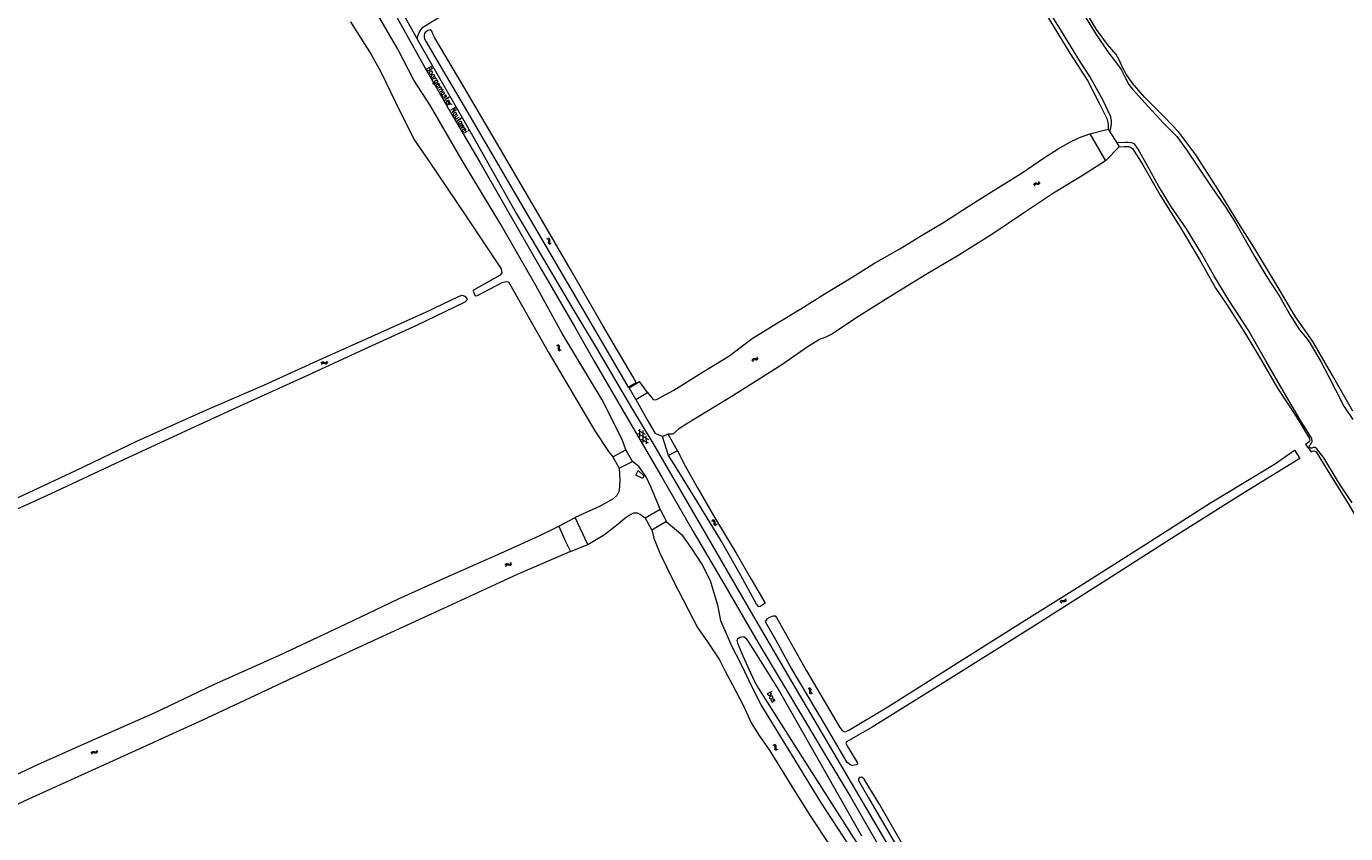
# Model space of a CAD drawing. Header units: metres. Extents: x 189705 to 199106, y 581686 to 588448.
# Tile 292 of 555: x 194177 to 194683, y 585609 to 585919. Entities that reach past the tile are written whole.
import ezdxf

# ---------------------------------------------------------------- set-up
doc = ezdxf.new("R2010")
doc.units = ezdxf.units.M
doc.layers.add('B-WA-OG-GBKN-G', color=7, linetype='Continuous', lineweight=18)
doc.styles.add('Style-STANDARD', font='STANDARD.shx')

msp = doc.modelspace()

# ---------------------------------------------------------------- linework, layer by layer
at = {"layer": 'B-WA-OG-GBKN-G'}
for p, q in [((194563.877, 585858.24), (194563.784, 585857.842)), ((194564.069, 585858.518), (194563.877, 585858.24)), ((194564.383, 585858.614), (194564.069, 585858.518)), ((194564.171, 585857.84), (194564.077, 585857.441)), ((194564.363, 585858.116), (194564.171, 585857.84)), ((194564.678, 585858.212), (194564.363, 585858.116)), ((194564.79, 585858.584), (194564.383, 585858.614)), ((194565.085, 585858.184), (194564.678, 585858.212)), ((194565.204, 585858.561), (194564.79, 585858.584)), ((194565.491, 585858.156), (194565.085, 585858.184)), ((194565.515, 585858.659), (194565.204, 585858.561)), ((194565.814, 585858.257), (194565.491, 585858.156)), ((194565.702, 585858.929), (194565.515, 585858.659)), ((194565.796, 585859.326), (194565.702, 585858.929)), ((194565.998, 585858.528), (194565.814, 585858.257)), ((194566.09, 585858.925), (194565.998, 585858.528)), ((194376.9, 585837.384), (194377.291, 585837.269)), ((194377.291, 585837.269), (194377.551, 585837.068)), ((194377.316, 585837.656), (194377.707, 585837.543)), ((194377.588, 585836.34), (194377.537, 585835.935)), ((194377.537, 585835.935), (194377.616, 585835.616)), ((194377.551, 585837.068), (194377.633, 585836.753)), ((194377.633, 585836.753), (194377.588, 585836.34)), ((194377.616, 585835.616), (194377.883, 585835.411)), ((194377.707, 585837.543), (194377.968, 585837.346)), ((194377.883, 585835.411), (194378.276, 585835.297)), ((194378.003, 585836.614), (194377.954, 585836.208)), ((194377.954, 585836.208), (194378.033, 585835.889)), ((194377.968, 585837.346), (194378.053, 585837.018)), ((194378.053, 585837.018), (194378.003, 585836.614)), ((194378.033, 585835.889), (194378.299, 585835.682)), ((194378.299, 585835.682), (194378.692, 585835.568)), ((194380.65, 585796.455), (194381.04, 585796.339)), ((194381.04, 585796.339), (194381.3, 585796.138)), ((194381.066, 585796.726), (194381.457, 585796.613)), ((194381.335, 585795.41), (194381.283, 585795.005)), ((194381.283, 585795.005), (194381.361, 585794.686)), ((194381.3, 585796.138), (194381.381, 585795.822)), ((194381.381, 585795.822), (194381.335, 585795.41)), ((194381.361, 585794.686), (194381.629, 585794.48)), ((194381.457, 585796.613), (194381.718, 585796.414)), ((194381.629, 585794.48), (194382.021, 585794.365)), ((194381.751, 585795.683), (194381.701, 585795.277)), ((194381.701, 585795.277), (194381.78, 585794.958)), ((194381.718, 585796.414), (194381.801, 585796.086)), ((194381.801, 585796.086), (194381.751, 585795.683)), ((194381.78, 585794.958), (194382.045, 585794.751)), ((194382.045, 585794.751), (194382.437, 585794.636)), ((194290.427, 585789.558), (194290.636, 585789.908)), ((194290.582, 585789.087), (194290.794, 585789.435)), ((194290.636, 585789.908), (194290.895, 585790.109)), ((194290.794, 585789.435), (194291.055, 585789.634)), ((194290.895, 585790.109), (194291.233, 585790.106)), ((194291.055, 585789.634), (194291.381, 585789.632)), ((194291.233, 585790.106), (194291.611, 585789.953)), ((194291.381, 585789.632), (194291.768, 585789.482)), ((194291.611, 585789.953), (194291.99, 585789.802)), ((194291.768, 585789.482), (194292.146, 585789.328)), ((194291.99, 585789.802), (194292.319, 585789.796)), ((194292.146, 585789.328), (194292.475, 585789.323)), ((194292.319, 585789.796), (194292.587, 585790)), ((194292.475, 585789.323), (194292.742, 585789.528)), ((194292.587, 585790), (194292.798, 585790.35)), ((194292.742, 585789.528), (194292.954, 585789.878)), ((194455.771, 585790.871), (194455.677, 585790.473)), ((194455.962, 585791.149), (194455.771, 585790.871)), ((194456.276, 585791.245), (194455.962, 585791.149)), ((194456.064, 585790.47), (194455.97, 585790.072)), ((194456.256, 585790.747), (194456.064, 585790.47)), ((194456.571, 585790.843), (194456.256, 585790.747)), ((194456.683, 585791.215), (194456.276, 585791.245)), ((194456.978, 585790.815), (194456.571, 585790.843)), ((194457.097, 585791.192), (194456.683, 585791.215)), ((194457.384, 585790.787), (194456.978, 585790.815)), ((194457.408, 585791.29), (194457.097, 585791.192)), ((194457.707, 585790.888), (194457.384, 585790.787)), ((194457.595, 585791.56), (194457.408, 585791.29)), ((194457.689, 585791.957), (194457.595, 585791.56)), ((194457.891, 585791.159), (194457.707, 585790.888)), ((194457.983, 585791.556), (194457.891, 585791.159)), ((194412.046, 585763.87), (194414.71, 585762.385)), ((194412.737, 585761.206), (194412.692, 585764.256)), ((194413.981, 585759.124), (194413.912, 585763.719)), ((194411.939, 585762.542), (194415.955, 585760.303)), ((194413.181, 585760.462), (194415.845, 585758.976)), ((194415.2, 585758.59), (194415.154, 585761.643)), ((194440.151, 585729.144), (194440.558, 585729.123)), ((194440.492, 585729.505), (194440.899, 585729.486)), ((194440.558, 585729.123), (194440.857, 585728.988)), ((194440.857, 585728.988), (194441.01, 585728.7)), ((194440.899, 585729.486), (194441.198, 585729.355)), ((194441.01, 585728.7), (194441.063, 585728.289)), ((194441.063, 585728.289), (194441.107, 585727.883)), ((194441.198, 585729.355), (194441.357, 585729.055)), ((194441.357, 585729.055), (194441.402, 585728.651)), ((194441.402, 585728.651), (194441.449, 585728.245)), ((194441.449, 585728.245), (194441.601, 585727.953)), ((194441.107, 585727.883), (194441.258, 585727.591)), ((194441.258, 585727.591), (194441.566, 585727.453)), ((194441.566, 585727.453), (194441.974, 585727.434)), ((194441.601, 585727.953), (194441.907, 585727.814)), ((194441.907, 585727.814), (194442.315, 585727.795)), ((194363.131, 585712.793), (194363.292, 585713.169)), ((194361.054, 585712.055), (194361.213, 585712.431)), ((194361.213, 585712.431), (194361.44, 585712.666)), ((194361.273, 585711.61), (194361.435, 585711.984)), ((194361.435, 585711.984), (194361.665, 585712.218)), ((194361.44, 585712.666), (194361.776, 585712.71)), ((194361.665, 585712.218), (194361.989, 585712.261)), ((194361.776, 585712.71), (194362.171, 585712.612)), ((194361.989, 585712.261), (194362.393, 585712.167)), ((194362.171, 585712.612), (194362.568, 585712.514)), ((194362.393, 585712.167), (194362.788, 585712.067)), ((194362.568, 585712.514), (194362.894, 585712.554)), ((194362.788, 585712.067), (194363.115, 585712.107)), ((194362.894, 585712.554), (194363.131, 585712.793)), ((194363.115, 585712.107), (194363.351, 585712.348)), ((194363.351, 585712.348), (194363.512, 585712.724)), ((194574.05, 585697.853), (194574.149, 585698.248)), ((194574.149, 585698.248), (194574.337, 585698.516)), ((194574.337, 585698.516), (194574.662, 585698.611)), ((194574.437, 585697.841), (194574.629, 585698.108)), ((194574.629, 585698.108), (194574.941, 585698.201)), ((194574.662, 585698.611), (194575.067, 585698.575)), ((194574.941, 585698.201), (194575.355, 585698.17)), ((194575.067, 585698.575), (194575.474, 585698.541)), ((194575.355, 585698.17), (194575.761, 585698.133)), ((194575.474, 585698.541), (194575.791, 585698.631)), ((194575.761, 585698.133), (194576.078, 585698.223)), ((194575.791, 585698.631), (194575.988, 585698.904)), ((194575.988, 585698.904), (194576.088, 585699.3)), ((194576.078, 585698.223), (194576.274, 585698.498)), ((194576.274, 585698.498), (194576.374, 585698.894)), ((194574.336, 585697.447), (194574.437, 585697.841)), ((194477.109, 585664.804), (194477.499, 585664.687)), ((194477.499, 585664.687), (194477.758, 585664.485)), ((194477.526, 585665.074), (194477.917, 585664.96)), ((194477.791, 585663.757), (194477.738, 585663.353)), ((194477.738, 585663.353), (194477.815, 585663.033)), ((194477.758, 585664.485), (194477.838, 585664.169)), ((194477.838, 585664.169), (194477.791, 585663.757)), ((194477.815, 585663.033), (194478.082, 585662.826)), ((194477.917, 585664.96), (194478.177, 585664.76)), ((194478.082, 585662.826), (194478.474, 585662.71)), ((194478.208, 585664.028), (194478.157, 585663.623)), ((194478.157, 585663.623), (194478.234, 585663.303)), ((194478.177, 585664.76), (194478.26, 585664.432)), ((194478.26, 585664.432), (194478.208, 585664.028)), ((194478.234, 585663.303), (194478.499, 585663.096)), ((194478.499, 585663.096), (194478.891, 585662.979)), ((194463.727, 585643.11), (194464.122, 585643.009)), ((194464.122, 585643.009), (194464.389, 585642.818)), ((194464.133, 585643.397), (194464.528, 585643.298)), ((194464.389, 585642.818), (194464.482, 585642.505)), ((194464.482, 585642.505), (194464.452, 585642.092)), ((194464.528, 585643.298), (194464.796, 585643.11)), ((194464.796, 585643.11), (194464.892, 585642.785)), ((194464.856, 585642.38), (194464.822, 585641.973)), ((194464.892, 585642.785), (194464.856, 585642.38)), ((194202.196, 585639.981), (194202.349, 585640.358)), ((194202.349, 585640.358), (194202.574, 585640.596)), ((194202.421, 585639.538), (194202.578, 585639.915)), ((194202.574, 585640.596), (194202.909, 585640.645)), ((194202.578, 585639.915), (194202.805, 585640.152)), ((194202.805, 585640.152), (194203.127, 585640.199)), ((194202.909, 585640.645), (194203.305, 585640.552)), ((194203.127, 585640.199), (194203.533, 585640.11)), ((194203.305, 585640.552), (194203.703, 585640.46)), ((194203.533, 585640.11), (194203.93, 585640.016)), ((194203.703, 585640.46), (194204.029, 585640.505)), ((194203.93, 585640.016), (194204.256, 585640.06)), ((194204.029, 585640.505), (194204.263, 585640.747)), ((194204.256, 585640.06), (194204.488, 585640.304)), ((194204.263, 585640.747), (194204.418, 585641.125)), ((194204.488, 585640.304), (194204.644, 585640.682)), ((194464.452, 585642.092), (194464.414, 585641.685)), ((194464.414, 585641.685), (194464.505, 585641.369)), ((194464.505, 585641.369), (194464.78, 585641.173)), ((194464.78, 585641.173), (194465.176, 585641.073)), ((194464.822, 585641.973), (194464.912, 585641.656)), ((194464.912, 585641.656), (194465.185, 585641.459)), ((194465.185, 585641.459), (194465.582, 585641.359))]:
    msp.add_line(p, q, dxfattribs=at)
at = {"layer": 'B-WA-OG-GBKN-G', "flags": 128}
for points in [[(194407.28, 585756.303), (194405.862, 585760.36), (194398.285, 585775.484), (194382.907, 585800.982), (194372.731, 585819.384), (194359.322, 585842.768), (194344.49, 585867.394), (194332.384, 585888.368), (194325.918, 585898.166), (194319.858, 585910.049), (194311.158, 585925.084), (194299.712, 585947.311), (194292.182, 585961.561), (194285.967, 585971.277), (194283.037, 585974.324), (194278.947, 585980.308), (194270.385, 585994.923), (194267.468, 586000)], [(194277.361, 586000), (194278.759, 585997.215), (194285.094, 585986.604), (194286.047, 585984.692), (194298.926, 585960.294), (194313.938, 585931.816), (194319.541, 585922.048), (194330.218, 585903.05), (194341.048, 585884.051), (194351.228, 585866.759), (194360.852, 585849.902), (194374.824, 585825.699), (194387.565, 585803.613), (194395.204, 585790.402), (194408.323, 585767.755), (194421.065, 585745.872), (194433.204, 585724.985), (194445.017, 585704.81), (194457.985, 585682.545), (194475.885, 585652.651), (194483.778, 585639.312), (194493.457, 585623.166), (194510.571, 585593.632)], [(194521.087, 586000), (194526.491, 585992.014), (194533.153, 585981.336), (194539.647, 585971), (194546.167, 585960.439), (194552.752, 585949.011), (194559.88, 585937.409), (194568.47, 585923.648), (194577.623, 585908.477), (194584.492, 585897.987), (194588.955, 585889.384), (194591.194, 585884.73), (194591.815, 585883.456), (194592.261, 585881.97), (194592.359, 585880.929), (194592.378, 585879.403)], [(194593.061, 585878.309), (194593.448, 585879.696), (194593.719, 585881.352), (194593.635, 585882.599), (194593.434, 585884.073), (194590.471, 585890.376), (194585.387, 585899.535), (194581.752, 585905.016), (194576.532, 585913.58), (194569.714, 585924.659), (194563.155, 585935.363), (194556.286, 585946.616), (194549.65, 585957.546), (194542.308, 585969.426), (194535.749, 585980.246), (194529.165, 585990.569), (194523.496, 586000)], [(194413.234, 585969.068), (194369.905, 585942.853), (194345.608, 585928.29), (194329.085, 585918.144), (194328.298, 585917.121), (194327.713, 585915.923), (194327.254, 585914.651), (194327.217, 585913.954)], [(194686.226, 585771.197), (194678.509, 585784.79), (194670.876, 585797.892), (194664.298, 585807.303), (194657.248, 585819.248), (194648.218, 585834.121), (194642.577, 585843.215), (194634.725, 585855.987), (194625.974, 585869.503), (194619.48, 585878.202), (194613.951, 585883.909), (194606.475, 585891.464), (194601.625, 585897.081), (194599.27, 585900.461), (194597.867, 585903.085), (194596.696, 585905.774), (194595.421, 585907.985), (194592.149, 585911.869), (194587.951, 585917.667), (194582.757, 585926.147)], [(194320.859, 585925.419), (194326.812, 585914.658)], [(194583.142, 585923.052), (194587.819, 585915.645), (194592.288, 585909.071), (194595.231, 585905.225), (194597.385, 585902.226), (194599.054, 585898.898), (194600.328, 585896.474), (194601.725, 585894.69), (194606.485, 585889.442), (194613.508, 585881.835), (194618.72, 585876.606), (194622.42, 585871.481), (194626.973, 585864.778), (194632.439, 585856.563), (194637.264, 585849.686), (194641.229, 585843.416), (194644.942, 585836.901), (194648.603, 585830.405), (194653.28, 585822.745), (194658.286, 585815.015), (194662.167, 585807.976), (194665.77, 585802.359), (194668.602, 585799.05), (194669.773, 585797.376), (194671.157, 585795.01), (194673.978, 585790.22), (194677.206, 585784.08), (194679.599, 585779.29), (194682.846, 585773.104), (194686.326, 585767.908)], [(194301.704, 585920.557), (194309.6, 585907.976), (194313.238, 585901.392), (194320.858, 585885.81), (194326.204, 585875.131), (194331.891, 585866.933), (194345.408, 585846.841), (194359.513, 585825.835), (194359.667, 585824.232), (194359.068, 585823.333), (194348.891, 585817.615), (194348.706, 585817.177), (194349.401, 585815.702), (194349.798, 585815.475), (194350.402, 585815.582), (194359.811, 585820.567), (194361.351, 585820.95), (194362.247, 585820.809), (194362.731, 585819.832), (194377.487, 585793.872), (194395.472, 585763.68), (194400.679, 585755.667), (194402.294, 585753.666)], [(194411.323, 585782.131), (194409.956, 585784.487), (194398.645, 585803.769), (194385.955, 585825.829), (194373.037, 585848.043), (194358.937, 585872.094), (194345.087, 585895.635), (194333.801, 585914.79), (194333.324, 585915.631), (194333.249, 585915.911), (194332.875, 585916.904), (194332.523, 585917.491), (194332.192, 585917.468), (194331.352, 585917.169), (194330.637, 585916.741), (194330.305, 585916.464), (194330.049, 585916.059), (194329.868, 585915.578), (194329.913, 585914.815), (194330.087, 585914.077), (194330.689, 585912.905), (194335.716, 585904.335), (194345.216, 585888.114), (194365.751, 585853.045), (194385.054, 585820.042), (194402.269, 585790.432), (194408.189, 585780.312)], [(194326.812, 585914.658), (194327.217, 585913.954)], [(194327.217, 585913.954), (194338.271, 585894.74), (194349.152, 585875.766), (194359.577, 585857.074), (194365.355, 585846.899), (194371.615, 585836.34), (194376.189, 585828.561), (194386.973, 585810.4), (194395.998, 585795.3), (194409.522, 585772.473), (194417.617, 585758.827), (194422.091, 585751.226), (194430.309, 585737.123), (194440.412, 585719.729), (194454.511, 585695.398), (194472.28, 585665.073), (194486.959, 585640.078), (194502.191, 585614.19), (194516.518, 585589.782), (194531.449, 585564.506), (194544.293, 585542.699), (194554.95, 585524.489), (194561.56, 585513.19)], [(194415.661, 585778.393), (194417.757, 585775.679), (194418.353, 585775.537), (194419.04, 585775.621), (194425.733, 585779.25), (194436.357, 585785.837), (194446.813, 585792.327), (194455.841, 585799.038), (194465.081, 585804.776), (194474.44, 585810.397), (194483.45, 585816.044), (194493.088, 585822.001), (194502.731, 585828.003), (194512.421, 585833.424), (194520.707, 585838.521), (194529.556, 585843.799), (194538.708, 585849.692), (194548.643, 585856.017), (194559.443, 585862.609), (194567.562, 585868.197), (194573.14, 585871.851), (194577.891, 585874.452), (194581.388, 585876.127), (194585.402, 585877.557)], [(194585.402, 585877.557), (194592.378, 585879.403)], [(194585.402, 585877.557), (194591.319, 585867.182)], [(194592.378, 585879.403), (194593.061, 585878.309)], [(194593.061, 585878.309), (194595.691, 585874.096)], [(194596.641, 585872.575), (194591.319, 585867.182)], [(194686.063, 585735.96), (194681.135, 585743.277), (194675.093, 585753.257), (194672.506, 585756.74), (194671.84, 585757.257), (194671.045, 585757.225), (194670.567, 585757.024), (194669.926, 585757.03), (194669.5, 585757.806), (194670.165, 585758.453), (194670.721, 585759.668), (194670.54, 585760.528), (194670.371, 585760.961), (194666.4, 585767.244), (194659.582, 585778.982), (194652.887, 585790.533), (194646.166, 585802.348), (194638.702, 585813.776), (194632.874, 585823.187), (194628.165, 585831.68), (194622.408, 585841.137), (194616.452, 585849.817), (194611.684, 585857.606), (194607.551, 585865.052), (194603.851, 585871.639), (194602.48, 585873.798), (194601.316, 585874.179), (194599.965, 585874.243), (194598.95, 585874.242), (194595.691, 585874.096)], [(194595.691, 585874.096), (194596.641, 585872.575)], [(194596.641, 585872.575), (194598.528, 585872.711), (194600.183, 585872.705), (194601.011, 585872.421), (194601.716, 585871.949), (194605.739, 585865.699), (194612.376, 585853.98), (194620.383, 585841.105), (194627.447, 585829.302), (194633.644, 585818.204), (194637.796, 585812.232), (194644.866, 585801.263), (194650.791, 585791.244), (194657.421, 585779.972), (194664.542, 585769.177), (194669.639, 585760.723), (194669.756, 585759.96), (194669.471, 585759.417), (194668.114, 585758.369)], [(194591.319, 585867.182), (194582.776, 585861.688), (194571.387, 585854.845), (194559.475, 585846.85), (194548.17, 585839.153), (194535.043, 585831.036), (194522.354, 585823.448), (194509.033, 585815.343), (194495.899, 585807.155), (194486.667, 585800.8), (194484.036, 585799.583), (194481.573, 585798.671), (194477.333, 585795.954), (194467.192, 585788.943), (194448.418, 585777.093), (194431.056, 585766.605), (194427.552, 585764.282), (194425.35, 585762.387), (194423.572, 585762.31)], [(194172.162, 585737.199), (194196.264, 585748.392), (194219.666, 585759.624), (194244.973, 585771.013), (194268.363, 585781.143), (194288.901, 585790.453), (194309.686, 585799.803), (194330.808, 585809.283), (194343.39, 585815.347), (194344.505, 585815.659), (194345.516, 585815.323), (194346.334, 585814.351), (194346.295, 585813.794), (194345.57, 585813.041), (194345.233, 585812.899), (194327.04, 585804.056), (194307.046, 585794.94), (194285.212, 585784.812), (194259.192, 585773.137), (194235.31, 585762.138), (194211.195, 585750.958), (194186.717, 585739.401), (194166.36, 585730.194)], [(194408.189, 585780.312), (194411.323, 585782.131)], [(194408.549, 585780.182), (194412.507, 585782.562)], [(194411.197, 585775.662), (194408.549, 585780.182)], [(194415.661, 585778.393), (194412.507, 585782.562)], [(194411.197, 585775.662), (194415.661, 585778.393)], [(194411.197, 585775.662), (194413.401, 585771.538), (194415.721, 585767.444), (194418.583, 585762.653)], [(194421.326, 585761.501), (194418.583, 585762.653)], [(194423.572, 585762.31), (194421.326, 585761.501)], [(194423.647, 585754.146), (194421.326, 585761.501)], [(194427.182, 585755.993), (194423.572, 585762.31)], [(194402.294, 585753.666), (194407.28, 585756.303)], [(194402.294, 585753.666), (194404.791, 585749.259)], [(194409.88, 585751.828), (194407.28, 585756.303)], [(194427.182, 585755.993), (194423.647, 585754.146)], [(194427.182, 585755.993), (194430.017, 585750.218), (194434.744, 585741.795), (194441.507, 585730.219), (194449.675, 585716.657), (194455.437, 585706.647), (194460.638, 585697.75), (194460.626, 585697.313), (194458.838, 585696.173), (194458.28, 585696.155), (194457.476, 585697.07), (194451.495, 585708.18), (194443.859, 585721.376), (194434.616, 585736.553), (194426.68, 585749.507), (194423.647, 585754.146)], [(194665.947, 585753.057), (194644.641, 585739.928), (194618.114, 585723.162), (194590.424, 585705.621), (194562.502, 585687.769), (194528.981, 585666.812), (194501.821, 585649.956), (194491.932, 585644.276), (194491.725, 585643.643), (194492.773, 585641.897), (194496.382, 585636.016), (194495.826, 585635.524), (194494.352, 585635.174), (194493.628, 585635.291), (194492.296, 585636.415), (194484.34, 585649.989), (194470.394, 585673.349), (194465.002, 585683.202), (194460.913, 585690.338), (194461.611, 585691.606), (194462.607, 585692.175), (194463.938, 585692.68), (194464.572, 585692.615), (194465.102, 585692.059), (194476.603, 585671.569), (194489.359, 585649.812), (194490.29, 585648.623), (194491.17, 585648.184), (194491.907, 585648.262), (194492.876, 585648.779), (194507.807, 585657.757), (194534.58, 585674.549), (194560.124, 585690.68), (194580.678, 585703.461), (194605.447, 585719.218), (194631.624, 585735.983), (194656.238, 585750.796), (194663.891, 585756.229)], [(194663.891, 585756.229), (194665.947, 585753.057)], [(194668.114, 585758.369), (194670.277, 585755.569)], [(194670.277, 585755.569), (194670.837, 585755.846), (194671.626, 585755.905), (194672.143, 585755.504), (194676.457, 585748.672), (194684.814, 585735.143), (194693.365, 585720.238), (194699.796, 585707.828), (194702.138, 585701.325), (194703.876, 585696.812)], [(194404.791, 585749.259), (194405.001, 585744.833), (194404.713, 585740.647), (194403.878, 585738.767), (194402.42, 585737.584), (194397.509, 585734.735), (194387.88, 585730.332)], [(194404.791, 585749.259), (194409.88, 585751.828)], [(194420.523, 585733.559), (194416.992, 585741.906), (194415.054, 585745.957), (194412.251, 585749.879), (194409.88, 585751.828)], [(194413.767, 585745.304), (194411.13, 585746.601), (194412.003, 585748.398), (194414.216, 585746.296), (194413.767, 585745.304)], [(194414.681, 585730.258), (194420.523, 585733.559)], [(194422.9, 585728.96), (194420.523, 585733.559)], [(194381.611, 585727.011), (194387.88, 585730.332)], [(194392.662, 585720.074), (194387.88, 585730.332)], [(194392.662, 585720.074), (194399.09, 585723.818), (194402.519, 585726.495), (194405.085, 585728.631), (194406.993, 585730.27), (194408.575, 585731.329), (194410.323, 585732.183), (194411.621, 585732.211), (194412.799, 585731.701), (194414.681, 585730.258)], [(194417.246, 585725.613), (194414.681, 585730.258)], [(194417.246, 585725.613), (194422.9, 585728.96)], [(194559.405, 585502.11), (194547.726, 585521.296), (194532.366, 585547.279), (194522.559, 585561.677), (194515.557, 585572.101), (194505.097, 585586.496), (194495.239, 585601.145), (194482.192, 585621.145), (194470.909, 585639.549), (194459.273, 585658.452), (194456.106, 585664.481), (194451.288, 585674.591), (194448.171, 585680.72), (194443.805, 585690.782), (194442.749, 585696.169), (194439.763, 585706.012), (194436.443, 585712.542), (194432.6, 585718.492), (194429.188, 585723.316), (194422.764, 585728.726)], [(194114.013, 585604.789), (194134.811, 585613.997), (194157.591, 585624.359), (194181.655, 585635.605), (194204.046, 585645.565), (194226.412, 585655.383), (194249.205, 585666.355), (194274.422, 585677.601), (194299.716, 585689.496), (194320.021, 585699.156), (194339.692, 585707.948), (194359.401, 585716.714), (194374.031, 585723.363), (194381.611, 585727.011)], [(194381.611, 585727.011), (194384.108, 585721.2), (194386.133, 585717.338)], [(194417.246, 585725.613), (194417.986, 585722.396), (194420.319, 585716.678), (194425.744, 585705.626), (194434.82, 585688.159), (194438.636, 585682.678), (194443.279, 585675.81), (194445.414, 585671.462), (194448.202, 585666.127), (194452.426, 585658.064), (194455.362, 585651.629), (194458.497, 585646.693), (194462.512, 585640.84), (194471.664, 585626.099), (194478.237, 585615.514), (194485.618, 585604.542)], [(194386.133, 585717.338), (194392.662, 585720.074)], [(194386.133, 585717.338), (194365.667, 585708.562), (194337.392, 585695.486), (194309.144, 585682.539), (194279.573, 585668.827), (194244.561, 585652.478), (194209.146, 585636.363), (194178.15, 585622.325), (194149.811, 585609.067), (194113.438, 585592.393), (194100.076, 585586.295), (194085.668, 585579.675), (194072.637, 585573.545), (194058.678, 585567.102), (194046.53, 585561.611), (194034.753, 585556.01), (194021.774, 585550.081), (194009.283, 585544.395), (194000, 585540.012)], [(194457.019, 585678.563), (194454.152, 585683.231), (194453.597, 585683.844), (194452.586, 585684.613), (194451.772, 585684.517), (194451.11, 585684.267), (194450.523, 585683.966), (194450.14, 585683.639), (194449.959, 585683.132), (194450.13, 585682.114), (194452.259, 585677.324), (194456.593, 585667.717), (194457.17, 585666.519), (194458.251, 585664.734), (194476.916, 585635.317), (194490.224, 585614.523), (194507.733, 585586.995)], [(194497.807, 585608.147), (194486.601, 585627.886), (194475.294, 585647.726), (194465.319, 585665.221), (194457.019, 585678.563)], [(194532.899, 585571.159), (194504.738, 585620.065), (194498.708, 585630.035), (194497.807, 585630.764), (194497.02, 585630.624), (194496.615, 585630.105), (194496.645, 585629.426), (194500.403, 585622.788), (194518.819, 585591.21), (194547.347, 585543.113), (194558.577, 585524.415), (194559.353, 585524.275), (194560.012, 585524.48), (194560.267, 585525.199), (194560.004, 585526.03), (194559.542, 585526.837), (194532.899, 585571.159)]]:
    msp.add_lwpolyline(points, dxfattribs=at)

# ---------------------------------------------------------------- texts
at = {"layer": 'B-WA-OG-GBKN-G', "style": 'Style-STANDARD'}
for s, rotation, p in [('Boargemaster Nautawei', 300.28532, (194330.684, 585902.713)), ('bos', 299.28283, (194461.441, 585662.944))]:
    msp.add_text(s, height=2, rotation=rotation, dxfattribs=at).set_placement(p)

doc.saveas('drawing.dxf')
